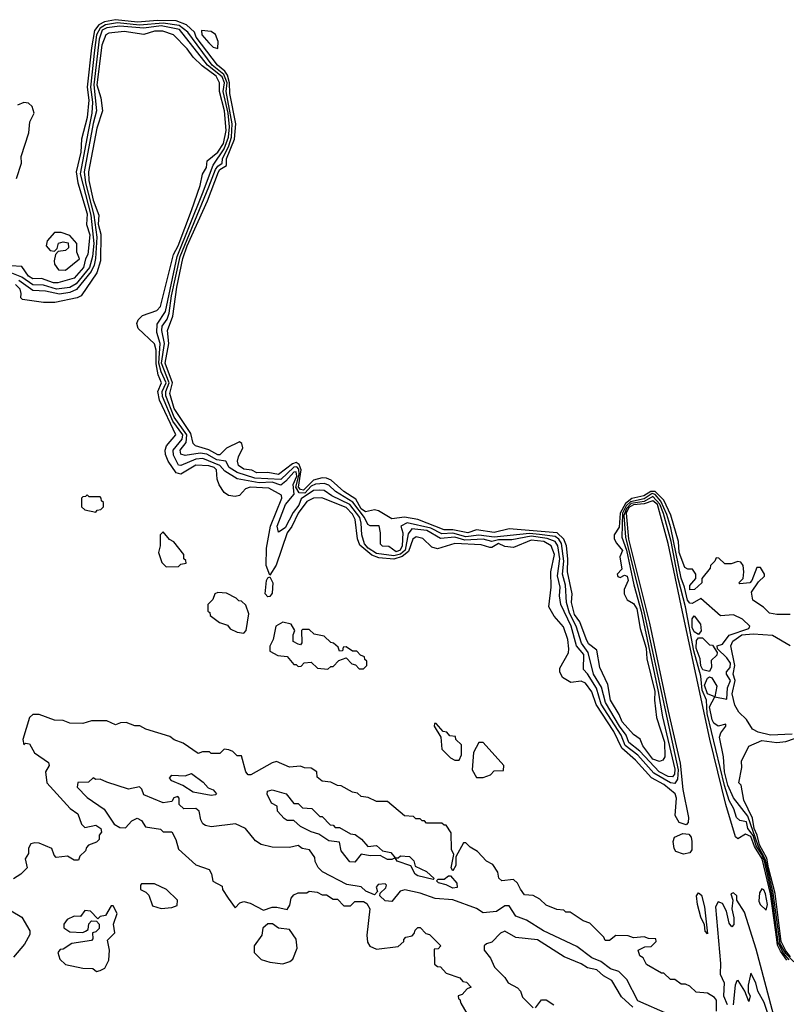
# Model space of a CAD drawing. Extents: x 2737310 to 2869991, y 870230 to 1012730.
# Tile 421 of 479: x 2779055 to 2782578, y 980487 to 985015. Entities that reach past the tile are written whole.
import ezdxf

# ---------------------------------------------------------------- set-up
doc = ezdxf.new("R2010")
doc.units = 0

msp = doc.modelspace()

# ---------------------------------------------------------------- linework, layer by layer
at = {"layer": '0CON02XD'}
for points in [[(2781798, 982608), (2781825.7, 982574.3), (2781813.3, 982545), (2781821.7, 982488.3), (2781800, 982465), (2781803.6, 982453.6), (2781815, 982450), (2781835, 982460), (2781846.2, 982455), (2781851.2, 982435), (2781833.3, 982395), (2781833.3, 982375), (2781847, 982347), (2781875, 982330), (2781890.8, 982305), (2781906.9, 982215), (2781934.3, 982125), (2781937.1, 982075), (2781974.3, 981925), (2781972, 981885), (2781982, 981805), (2782017.7, 981692.3), (2782020, 981625), (2782010, 981610), (2781995, 981602.5), (2781965, 981614), (2781918.8, 981675), (2781906.2, 981706.2), (2781875, 981726.7), (2781824.2, 981785), (2781810, 981820), (2781770, 981885), (2781757.3, 981957.3), (2781721.2, 982035), (2781706.7, 982115), (2781668.8, 982145), (2781657.9, 982167.9), (2781629.2, 982245), (2781605, 982280), (2781591.4, 982335), (2781594.3, 982375), (2781571.9, 982475), (2781574.5, 982535), (2781567.8, 982595), (2781556.1, 982626.1), (2781525, 982654.4), (2781305, 982672.9), (2781235, 982655.8), (2781155, 982668.1), (2781114.5, 982654.5), (2781045, 982668.2), (2781005, 982668.5), (2780885, 982715.7), (2780822.7, 982727.3), (2780765, 982718.8), (2780703.6, 982756.4), (2780685, 982760), (2780645, 982751.4), (2780625, 982765.8), (2780599.5, 982809.5), (2780544, 982845), (2780486.8, 982896.8), (2780465, 982906), (2780445, 982907.5), (2780405, 982897.1), (2780358.7, 982851.3), (2780345, 982853.6), (2780336.5, 982865), (2780349.1, 982945), (2780339.1, 982969.1), (2780325, 982978.1), (2780308.3, 982971.7), (2780245, 982922.9), (2780195, 982932), (2780145, 982931.2), (2780122.3, 982942.3), (2780085, 982948), (2780060, 982965), (2780056.2, 982985), (2780061.2, 983005), (2780081.2, 983045), (2780076.2, 983065), (2780065, 983073.3), (2780005, 983044.4), (2779975, 983012.9), (2779965, 983013.1), (2779925, 983037.1), (2779862.5, 983055), (2779852, 983065), (2779840.9, 983110.9), (2779765, 983226.7), (2779745.7, 983295), (2779757.3, 983345), (2779723.5, 983435), (2779740.5, 983525), (2779734.3, 983585.7), (2779758.8, 983651.2), (2779777.5, 983785), (2779805, 983916.7), (2779825.5, 983975), (2779918.8, 984181.2), (2779968.9, 984315), (2779975, 984325.6), (2780005.4, 984344.6), (2780005.6, 984375), (2780041.8, 984465), (2780048.5, 984535), (2780020.8, 984675), (2780019.6, 984725), (2780009.4, 984759.4), (2779997.7, 984777.7), (2779964.3, 984805), (2779866.7, 984935), (2779858, 984958), (2779821.2, 984991.2), (2779775, 985009.1), (2779689.1, 985010.9), (2779596.7, 985003.3), (2779495.4, 985014.6), (2779445, 985004.6), (2779419.5, 984990.5), (2779399.5, 984965), (2779385.3, 984884.7), (2779365.4, 984705), (2779373.3, 984645), (2779365.5, 984565), (2779339.2, 984465), (2779336.5, 984405), (2779315.5, 984315), (2779321.9, 984265), (2779365, 984122.5), (2779362.7, 984072.7), (2779377.8, 984025), (2779368.8, 983935), (2779357.5, 983915), (2779348.8, 983875), (2779305, 983826.7), (2779230, 983805), (2779210, 983805), (2779155, 983824), (2779115, 983822.5), (2779096.2, 983835), (2779065, 983880), (2779015, 983883.3)], [(2782612.4, 980682.4), (2782575, 980720.3), (2782550, 980765), (2782517.8, 980997.8), (2782481.9, 981151.8), (2782447.8, 981215), (2782401.6, 981351.6), (2782335, 981436.7), (2782309.5, 981495), (2782294.6, 981555), (2782289.2, 981625), (2782271.2, 981715), (2782277.5, 981735), (2782300, 981765), (2782300, 981775), (2782265, 981766.2), (2782245, 981780), (2782236.7, 981795), (2782225.5, 981854.5), (2782250, 981900), (2782215, 981914.3), (2782201.5, 981955), (2782215, 981986.7), (2782225, 981992.5), (2782235, 981987.5), (2782259.3, 981949.3), (2782250, 981900), (2782305, 981890), (2782307.5, 981942.5), (2782321.2, 981975), (2782303.3, 982005), (2782303.3, 982015), (2782319.2, 982035), (2782322, 982055), (2782305, 982080), (2782261.7, 982121.7), (2782260, 982135), (2782285, 982142.5), (2782316, 982184), (2782405.8, 982214.2), (2782410, 982225), (2782377.3, 982257.3), (2782335, 982277.5), (2782275, 982273.3), (2782185, 982352.5), (2782145, 982330), (2782135, 982331.2), (2782123.5, 982345), (2782110.4, 982405), (2782095, 982446.7), (2782047.1, 982677.1), (2782028.7, 982738.7), (2782000.8, 982800.8), (2781975, 982830.8), (2781962, 982835), (2781925, 982810.6), (2781862, 982798), (2781841.7, 982778.3), (2781824.8, 982745), (2781821.9, 982635), (2781843.9, 982575), (2781877.3, 982415), (2781910.7, 982295), (2781989.7, 981925), (2782008.5, 981808.5), (2782065, 981567.5), (2782064.4, 981545.6), (2782055, 981532.5), (2782035, 981534.4), (2781994.2, 981555), (2781905, 981651.4), (2781855, 981691.2), (2781841.9, 981725), (2781811.5, 981765), (2781746.9, 981875), (2781728.6, 981945), (2781691.9, 982005), (2781666.9, 982105), (2781637.4, 982147.4), (2781611.9, 982225), (2781581.5, 982285), (2781567.8, 982335), (2781563.4, 982413.4), (2781548.9, 982465), (2781556.2, 982525), (2781545.3, 982605.3), (2781533.1, 982625), (2781515, 982638.5), (2781443.2, 982646.8), (2781397.9, 982652.1), (2781235, 982634.5), (2781165, 982644.4), (2781105, 982636.2), (2781045, 982653.2), (2780995, 982650.5), (2780945, 982676.9), (2780835, 982700.8), (2780806.7, 982685), (2780815.6, 982655), (2780812.9, 982595), (2780803.8, 982575), (2780785, 982567.5), (2780751.7, 982591.7), (2780723, 982593), (2780713, 982603), (2780713.3, 982655), (2780706.4, 982686.4), (2780665, 982686.7), (2780655, 982692.5), (2780639.4, 982725), (2780586.5, 982796.5), (2780506, 982845), (2780475, 982874.3), (2780455, 982881.9), (2780415, 982878.1), (2780395, 982868.9), (2780365, 982836.9), (2780338.8, 982838.8), (2780324.2, 982865), (2780338.7, 982925), (2780337.3, 982947.3), (2780328.1, 982958.1), (2780315, 982956.4), (2780255, 982900.6), (2780136.2, 982906.2), (2780055, 982931.9), (2780018, 982955), (2780002.5, 982985), (2779960.9, 982990.9), (2779915, 983016.7), (2779885, 983020.6), (2779815, 983011.2), (2779796.1, 983016.1), (2779792.5, 983035), (2779819.8, 983070.2), (2779823.6, 983105), (2779765, 983187.5), (2779726.4, 983285), (2779727.3, 983305), (2779742, 983345), (2779707.3, 983435), (2779720.9, 983525), (2779708.1, 983585), (2779709.4, 983605), (2779732.8, 983637.2), (2779742.7, 983665), (2779753.1, 983745), (2779792.7, 983925), (2779925, 984246), (2779955, 984325.8), (2779965, 984341.4), (2779985.7, 984355), (2779986.5, 984375), (2780016.2, 984435), (2780028.7, 984475), (2780031.8, 984535), (2780004.7, 984685), (2780007.9, 984725), (2779992.9, 984762.9), (2779940, 984805), (2779827.3, 984957.3), (2779788.5, 984988.5), (2779715, 984998.2), (2779605, 984990), (2779505, 984999.6), (2779449.6, 984990.4), (2779424.3, 984975.7), (2779408.9, 984945), (2779398.9, 984875), (2779380.4, 984705), (2779389.6, 984635), (2779387.3, 984585), (2779369.8, 984499.8), (2779333.8, 984305), (2779382.5, 984115), (2779395.3, 983985), (2779390, 983925), (2779375.5, 983875), (2779315, 983800), (2779285, 983783.1), (2779225, 983775.6), (2779165, 983794.4), (2779115, 983795.6), (2779065, 983830.6), (2779019.4, 983849.4)], [(2779712.3, 984962.3), (2779675, 984962), (2779625, 984946.2), (2779535, 984960), (2779465, 984953.3), (2779451.2, 984945), (2779433.1, 984896.9), (2779410.4, 984715), (2779427.5, 984655), (2779436, 984595), (2779409.4, 984515), (2779371.5, 984315), (2779373.6, 984275), (2779392.1, 984185), (2779419.2, 984115), (2779415.8, 984075), (2779428.3, 984028.3), (2779426, 983905), (2779410, 983850), (2779337.5, 983745), (2779320, 983735), (2779216.1, 983713.9), (2779165, 983713.8), (2779068.3, 983728.3), (2779060, 983735), (2779062.5, 983755), (2779056.7, 983775), (2779036.5, 983796.5)], [(2782590.6, 980690.6), (2782564.1, 980724.1), (2782541.2, 980771.2), (2782511.3, 980995), (2782477.1, 981145), (2782464.9, 981174.9), (2782439.8, 981215), (2782425, 981263.6), (2782400.8, 981295), (2782395, 981326.2), (2782365, 981332.5), (2782348.8, 981345), (2782336, 981385), (2782314.6, 981424.6), (2782293.5, 981493.5), (2782214.2, 981824.2), (2782210.5, 981885), (2782191.7, 981931.7), (2782184.5, 981995), (2782152.2, 982112.2), (2782114.6, 982315), (2782081.3, 982445), (2782048.7, 982615), (2782013.8, 982743.8), (2781997.4, 982787.4), (2781965, 982821.8), (2781925, 982799.5), (2781865, 982790), (2781842.9, 982767.1), (2781831.9, 982735), (2781838.2, 982635), (2781925.3, 982285.3), (2782080.4, 981565), (2782078.2, 981521.8), (2782065, 981502), (2782045, 981504.4), (2781969.1, 981549.1), (2781895, 981632.9), (2781836.9, 981676.9), (2781818.9, 981725), (2781727, 981867), (2781705, 981941.2), (2781665, 982006.2), (2781646.1, 982026.1), (2781647.8, 982095), (2781614.2, 982135), (2781588.9, 982225), (2781542, 982325), (2781536, 982365), (2781538.6, 982405), (2781526.8, 982456.8), (2781537.5, 982535), (2781527.8, 982595), (2781515.7, 982615), (2781479.4, 982629.4), (2781405, 982639.3), (2781316.6, 982623.4), (2781255, 982623.1), (2781225, 982614.4), (2781185.4, 982625.4), (2781101.2, 982621.2), (2781055.3, 982635.3), (2780988.3, 982628.3), (2780926.7, 982665), (2780857, 982673), (2780839.7, 982650.3), (2780826.4, 982575), (2780805, 982556.2), (2780775, 982549.6), (2780695, 982560), (2780656.9, 982585), (2780640, 982605), (2780627.1, 982645), (2780625, 982700), (2780617.5, 982725), (2780572.9, 982785), (2780488.8, 982825), (2780455, 982850), (2780435, 982851.4), (2780405, 982850), (2780349.1, 982810.9), (2780338, 982782), (2780312.4, 982747.6), (2780275, 982677.5), (2780245, 982657.5), (2780238.6, 982685), (2780276.9, 982785), (2780316.8, 982833.2), (2780312.6, 982877.4), (2780328.1, 982915), (2780325, 982936), (2780315, 982934.3), (2780278.3, 982891.7), (2780255, 982874.2), (2780215, 982888.5), (2780155, 982884.5), (2780055, 982903.8), (2779998.3, 982938.3), (2779974.6, 982964.6), (2779896.6, 982996.6), (2779865, 982993.1), (2779795, 982964), (2779785, 982966.2), (2779761.3, 983011.3), (2779760, 983035), (2779801.4, 983085), (2779805.5, 983105), (2779758.8, 983168.8), (2779711.5, 983281.5), (2779710.4, 983305), (2779727.7, 983345), (2779705.3, 983395.3), (2779695.3, 983435), (2779701.1, 983525), (2779685.6, 983575.6), (2779686.9, 983615), (2779725, 983673.3), (2779778.5, 983925), (2779895.7, 984215.7), (2779944.6, 984345.4), (2779995, 984421.4), (2780015.3, 984475), (2780018.8, 984521.2), (2780012.7, 984585), (2779990.8, 984685), (2779996.5, 984725), (2779985, 984751.9), (2779918.5, 984805), (2779788.8, 984968.8), (2779705.9, 984985.9), (2779625, 984976.2), (2779515, 984985.4), (2779455, 984977.7), (2779434.3, 984965.7), (2779420.4, 984925), (2779395.4, 984715), (2779407.8, 984595), (2779393.3, 984536.7), (2779351.8, 984315), (2779357.3, 984265), (2779396.4, 984115), (2779409.6, 984015), (2779403.9, 983916.1), (2779397.5, 983885), (2779383.4, 983856.6), (2779316.3, 983773.7), (2779285, 983759.4), (2779237.9, 983752.1), (2779174.2, 983765.8), (2779115, 983769.2), (2779052, 983815)], [(2782580.1, 980690.1), (2782551.1, 980731.1), (2782538, 980758), (2782533.6, 980785), (2782504.8, 980995), (2782466.3, 981155), (2782432.3, 981212.3), (2782415, 981258.2), (2782390.6, 981269.4), (2782355, 981247.5), (2782345, 981257.5), (2782300, 981405), (2782226.1, 981706.1), (2782101.5, 982291.5), (2782035.3, 982605.3), (2781985.4, 982785), (2781965, 982802.2), (2781925, 982788.2), (2781875, 982784), (2781855, 982771.3), (2781842, 982745), (2781853.4, 982625), (2781949.5, 982239.5), (2782035.6, 981834.4), (2782090.4, 981595), (2782102, 981475), (2782128.9, 981345), (2782127.1, 981322.9), (2782118.3, 981311.7), (2782085, 981322.9), (2782067.3, 981355), (2782073.8, 981435), (2782066.7, 981455), (2782015, 981497.1), (2781958.9, 981528.9), (2781885, 981610), (2781821.9, 981665), (2781785, 981741.2), (2781704.3, 981865), (2781685, 981923.3), (2781655, 981963.3), (2781635, 981973.3), (2781587, 981967), (2781549.3, 981989.3), (2781537.5, 982015), (2781537, 982033), (2781577, 982103), (2781578.8, 982121.2), (2781573.3, 982165), (2781553.3, 982223.3), (2781511.7, 982271.7), (2781486.7, 982315), (2781498, 982405), (2781496, 982475), (2781512.5, 982555), (2781498, 982595), (2781463.3, 982615), (2781405, 982621.4), (2781325, 982586.7), (2781285, 982592), (2781255, 982605.5), (2781225, 982587.5), (2781215, 982587.5), (2781175, 982600), (2781055, 982606), (2780975, 982581.2), (2780949.3, 982589.3), (2780908.3, 982628.3), (2780876.4, 982636.4), (2780862, 982625), (2780841.3, 982568.7), (2780813.3, 982546.7), (2780775, 982533.8), (2780705, 982540.4), (2780672.8, 982552.8), (2780618.5, 982598.5), (2780606.8, 982626.8), (2780596.4, 982716.4), (2780585, 982740), (2780555, 982772), (2780444.1, 982815.9), (2780405, 982814), (2780375, 982798.8), (2780334.3, 982745), (2780305.8, 982684.2), (2780284.2, 982655), (2780233.2, 982506.8), (2780205, 982460), (2780188, 982505), (2780190, 982585), (2780208, 982685), (2780260, 982815), (2780258.8, 982828.8), (2780200, 982860), (2780115, 982864.3), (2780092.1, 982857.9), (2780065, 982826.7), (2780045, 982821.2), (2780015, 982826.7), (2779995, 982840), (2779971.2, 982875), (2779962.3, 982902.3), (2779959.2, 982945), (2779948.8, 982955), (2779925, 982962.5), (2779865, 982965.7), (2779795.9, 982924.1), (2779775, 982930), (2779738, 982985), (2779726, 983015), (2779723.8, 983035), (2779730, 983055), (2779772.5, 983105), (2779697.5, 983265), (2779690, 983305), (2779707.1, 983345), (2779690.9, 983380.9), (2779681.8, 983431.8), (2779682.2, 983495), (2779675, 983523.3), (2779600, 983595), (2779593, 983617), (2779600, 983635), (2779620, 983655), (2779685, 983676.7), (2779702, 983695), (2779761.9, 983935), (2779783.1, 983975), (2779845, 984136.7), (2779885, 984252.5), (2779895.9, 984304.1), (2779913.3, 984335), (2779916.7, 984365), (2779965, 984405.8), (2779991.8, 984445), (2780004.6, 984505), (2779996.9, 984595), (2779973.1, 984685), (2779973.3, 984725), (2779957.5, 984755), (2779893, 984803), (2779852, 984842), (2779825, 984880), (2779762.5, 984945), (2779712.3, 984962.3)], [(2779965, 984882.5), (2779968, 984915), (2779955, 984946.2), (2779935, 984960), (2779890, 984965), (2779892.5, 984945), (2779925, 984907.5), (2779945, 984887.5), (2779965, 984882.5)], [(2779040.8, 984285), (2779063.8, 984355), (2779062.5, 984385), (2779098, 984495), (2779102.5, 984545), (2779122.5, 984585), (2779112.5, 984615), (2779095, 984630), (2779075, 984633.3), (2779045, 984621.2)], [(2779265, 983862.5), (2779330, 983915), (2779317.5, 983945), (2779317.5, 983985), (2779285, 984022.5), (2779246.1, 984036.1), (2779215, 984036.7), (2779181.7, 983998.3), (2779177.5, 983975), (2779195, 983952.5), (2779215, 983950), (2779227.5, 983962.5), (2779233.3, 983986.7), (2779255, 983992.5), (2779278.3, 983988.3), (2779280, 983965), (2779265, 983952.5), (2779231.7, 983948.3), (2779220, 983935), (2779213.3, 983905), (2779215, 983890), (2779233.6, 983863.6), (2779265, 983862.5)], [(2782595, 982280), (2782535, 982278.8), (2782500, 982285), (2782473, 982313), (2782423.3, 982345), (2782418.3, 982381.7), (2782450.7, 982429.3), (2782477.5, 982455), (2782477.5, 982465), (2782460, 982495), (2782442.5, 982495), (2782420, 982435), (2782410, 982425), (2782365, 982420), (2782360, 982425), (2782380, 982445), (2782382.5, 982475), (2782380, 982505), (2782369.3, 982519.3), (2782355, 982522.5), (2782325, 982512.5), (2782295, 982512.5), (2782268.3, 982538.3), (2782255, 982540), (2782250, 982525), (2782230, 982505), (2782228.3, 982491.7), (2782190, 982445), (2782190, 982425), (2782155.7, 982394.3), (2782135, 982393.3), (2782135, 982412.5), (2782162.5, 982445), (2782162.5, 982465), (2782147, 982487), (2782125, 982487.5), (2782111.2, 982495), (2782086.1, 982563.9), (2782081.9, 982615), (2782046.6, 982736.6), (2782014.7, 982804.7), (2781975.3, 982845.3), (2781955, 982845.4), (2781923.8, 982825), (2781867.5, 982812.5), (2781839.7, 982790.3), (2781814.6, 982745), (2781809.8, 982680.2), (2781786.7, 982645), (2781786.7, 982626.7), (2781798, 982608)], [(2779405, 982750), (2779411.7, 982758.3), (2779428.3, 982761.7), (2779440, 982775), (2779440, 982795), (2779431.7, 982801.7), (2779430, 982815), (2779425, 982820), (2779375, 982820), (2779365, 982830), (2779358.3, 982821.7), (2779345, 982820), (2779340, 982815), (2779340, 982775), (2779355, 982760), (2779405, 982750)], [(2779728.3, 982498.3), (2779785, 982500), (2779795, 982510), (2779820, 982515), (2779818.3, 982528.3), (2779810, 982535), (2779810, 982555), (2779763, 982613), (2779743.6, 982623.6), (2779715, 982660), (2779700, 982645), (2779700, 982595), (2779693.3, 982565), (2779708.3, 982518.3), (2779728.3, 982498.3)], [(2780195, 982360), (2780183.1, 982375), (2780189.2, 982435), (2780195, 982447.5), (2780205, 982452.5), (2780218.9, 982425), (2780215, 982377.5), (2780205, 982362.5), (2780195, 982360)], [(2780085, 982193.3), (2780096.2, 982205), (2780108.3, 982281.7), (2780095, 982322.5), (2780075, 982340), (2780061.7, 982341.7), (2780050, 982355), (2780005, 982377.5), (2779965, 982380), (2779952.5, 982375), (2779942.5, 982347.5), (2779920, 982325), (2779920, 982295), (2779928.3, 982288.3), (2779930, 982275), (2779973, 982243), (2780010, 982230), (2780023, 982213), (2780055, 982197.5), (2780085, 982193.3)], [(2782175, 982187.5), (2782155, 982198.8), (2782145, 982220), (2782145, 982260), (2782155, 982272.5), (2782184.2, 982234.2), (2782186.4, 982203.6), (2782175, 982187.5)], [(2780471.7, 982028.3), (2780485, 982040), (2780495, 982040), (2780521.7, 982068.3), (2780555, 982080), (2780581.7, 982051.7), (2780598.3, 982048.3), (2780615, 982030), (2780635, 982030), (2780650, 982045), (2780650, 982065), (2780641.7, 982071.7), (2780640, 982085), (2780621.7, 982091.7), (2780605, 982110), (2780585, 982110), (2780555, 982130), (2780541.7, 982128.3), (2780538.3, 982111.7), (2780525, 982110), (2780518.3, 982128.3), (2780497, 982147), (2780485, 982150), (2780455, 982180), (2780408.3, 982188.3), (2780385, 982210), (2780355, 982210), (2780350, 982205), (2780351.7, 982148.3), (2780345, 982140), (2780335, 982142.5), (2780312.5, 982155), (2780312.5, 982185), (2780320, 982205), (2780302.5, 982235), (2780265, 982243.3), (2780232, 982225), (2780219.2, 982165), (2780203.9, 982133.9), (2780205, 982110), (2780240.7, 982090.7), (2780285, 982086.7), (2780315, 982050), (2780325, 982050), (2780335, 982040), (2780348.3, 982041.7), (2780363, 982057), (2780395, 982060), (2780423, 982033), (2780471.7, 982028.3)], [(2782225, 982017.5), (2782195, 982024.2), (2782185, 982043.3), (2782181.9, 982075), (2782163.3, 982125), (2782165, 982160), (2782175, 982172.5), (2782192.5, 982172.5), (2782225, 982140), (2782238.3, 982138.3), (2782260, 982105), (2782258.3, 982091.7), (2782233, 982067), (2782233.6, 982036.4), (2782225, 982017.5)], [(2782605, 981728.6), (2782505, 981723.8), (2782448, 981738), (2782422.3, 981752.3), (2782395, 981796), (2782360.2, 981830.2), (2782341.7, 981861.7), (2782329.1, 981915), (2782342.1, 981975), (2782334.4, 982005), (2782341.2, 982045), (2782322.9, 982135), (2782332.8, 982157.2), (2782374, 982185), (2782425, 982190), (2782515, 982184), (2782595, 982136.2)], [(2781356.7, 981016.7), (2781343, 981043), (2781325, 981060), (2781270, 981055), (2781257.5, 981067.5), (2781252.5, 981095), (2781229.3, 981129.3), (2781200, 981145), (2781159.3, 981189.3), (2781125, 981210), (2781105, 981230), (2781095, 981230), (2781060, 981165), (2781060, 981125), (2781045, 981100), (2781037.5, 981115), (2781050, 981175), (2781039.3, 981199.3), (2781037.5, 981275), (2781015, 981310), (2781005, 981310), (2780995, 981320), (2780925, 981320), (2780915, 981330), (2780905, 981330), (2780895, 981340), (2780875, 981340), (2780865, 981350), (2780823, 981353), (2780745, 981420), (2780695, 981420), (2780657, 981437), (2780625, 981442.5), (2780607, 981457), (2780585, 981462.5), (2780531.7, 981491.7), (2780515, 981492.5), (2780485, 981507.5), (2780445, 981512.5), (2780421.7, 981531.7), (2780420, 981555), (2780395, 981572.5), (2780363.6, 981573.6), (2780345, 981582.5), (2780295, 981577.5), (2780235, 981602.5), (2780215, 981597.5), (2780117.7, 981542.3), (2780105, 981541.2), (2780093.8, 981555), (2780075, 981630), (2780055, 981630), (2780035, 981650), (2780017, 981657), (2779995, 981660), (2779975, 981640), (2779935, 981640), (2779927.5, 981647.5), (2779895, 981647.5), (2779875, 981640), (2779807, 981687), (2779765, 981702.5), (2779745, 981717.5), (2779635, 981752.5), (2779607, 981767), (2779585, 981767.5), (2779545, 981782.5), (2779518.3, 981781.7), (2779495, 981772.5), (2779455, 981790), (2779385, 981790), (2779345, 981777.5), (2779285, 981780), (2779255, 981792.5), (2779215, 981793.3), (2779145, 981820), (2779115, 981820), (2779100, 981805), (2779070, 981705), (2779075, 981680), (2779082.5, 981687.5), (2779100, 981685), (2779123.6, 981643.6), (2779188.3, 981598.3), (2779190, 981585), (2779173.3, 981555), (2779180, 981505), (2779287, 981387), (2779323, 981363), (2779340, 981315), (2779355, 981300), (2779405, 981310), (2779427.5, 981295), (2779431.7, 981278.3), (2779420, 981265), (2779420, 981245), (2779408.3, 981231.7), (2779371.7, 981218.3), (2779361.7, 981208.3), (2779358.3, 981191.7), (2779331.7, 981168.3), (2779325, 981150), (2779305, 981150), (2779275, 981167.5), (2779222.5, 981162.5), (2779213, 981173), (2779203.6, 981203.6), (2779145, 981228), (2779125, 981230), (2779106, 981224), (2779096.2, 981205), (2779095, 981180), (2779080, 981155), (2779090, 981115), (2779060, 981085), (2779027, 981063)], [(2781075, 981610), (2781085.9, 981634.1), (2781085, 981680), (2781060, 981705), (2781058.3, 981718.3), (2781031.7, 981721.7), (2781018.3, 981738.3), (2781001.7, 981741.7), (2780968.3, 981778.3), (2780961.7, 981778.3), (2780960, 981765), (2780990, 981715), (2780995, 981660), (2781035, 981620), (2781055, 981610), (2781075, 981610)], [(2782596.9, 980705), (2782575, 980733.2), (2782554.8, 980775), (2782526.4, 980996.4), (2782496.7, 981115), (2782488.4, 981158.4), (2782455, 981219.4), (2782444.4, 981264.4), (2782429.6, 981295), (2782422.1, 981342.1), (2782382.9, 981425), (2782370, 981495), (2782360, 981505), (2782373.3, 981575), (2782372.5, 981605), (2782405.9, 981674.1), (2782465, 981700), (2782535, 981690), (2782575, 981696), (2782615, 981708.8)], [(2781185, 981530), (2781218.3, 981541.7), (2781235, 981560), (2781278.3, 981561.7), (2781280, 981585), (2781185, 981690), (2781165, 981690), (2781140, 981645), (2781133.8, 981565), (2781155, 981530), (2781185, 981530)], [(2782035, 980442), (2781895, 980503.3), (2781845, 980600), (2781808.3, 980638.3), (2781770.5, 980650.5), (2781725, 980683.3), (2781685, 980700), (2781615, 980752.5), (2781462.5, 980825), (2781383.6, 980873.6), (2781335, 980892.5), (2781305, 980940), (2781285, 980940), (2781246.4, 980913.6), (2781185, 980907.5), (2781155, 980926.7), (2781045, 980966.7), (2780965, 980972.5), (2780895, 980997.5), (2780825, 981013.3), (2780803.6, 981006.4), (2780765, 980960), (2780735, 980962.5), (2780710, 980985), (2780711.7, 980998.3), (2780737, 981023), (2780740, 981035), (2780735, 981040), (2780701.7, 981038.3), (2780692.5, 981025), (2780700, 981005), (2780685, 980990), (2780646.4, 981006.4), (2780625, 981027.5), (2780558.3, 981038.3), (2780446, 981096), (2780426.4, 981116.4), (2780413, 981143), (2780411.7, 981161.7), (2780387, 981197), (2780353, 981203), (2780335, 981217.5), (2780295, 981207.5), (2780215, 981210), (2780165, 981221.2), (2780138.3, 981238.3), (2780092.5, 981295), (2780047, 981317), (2779935, 981303.3), (2779909.3, 981309.3), (2779897, 981317), (2779887.5, 981335), (2779880, 981375), (2779865, 981387.5), (2779810, 981385), (2779787.5, 981405), (2779787.5, 981435), (2779781.7, 981441.7), (2779763.6, 981436.4), (2779755, 981420), (2779715, 981412.5), (2779625, 981450), (2779616.1, 981476.1), (2779606, 981486), (2779555, 981476.7), (2779455, 981507.5), (2779425, 981522.5), (2779405, 981520), (2779392.5, 981527.5), (2779371.7, 981508.3), (2779323, 981507), (2779320, 981485), (2779365, 981437.5), (2779443.9, 981383.9), (2779490, 981315), (2779515, 981300), (2779541.7, 981298.3), (2779570, 981330), (2779595, 981343.3), (2779615, 981332.5), (2779633, 981303), (2779701.7, 981291.7), (2779715, 981280), (2779755, 981280), (2779772.5, 981245), (2779785, 981200), (2779865, 981127.5), (2779926.4, 981106.4), (2779937, 981087), (2779943, 981053), (2779985, 981030), (2779987.5, 981015), (2780013.8, 980975), (2780045, 980930), (2780067, 980953), (2780085, 980960), (2780115, 980952.5), (2780175, 980920), (2780215, 980933.3), (2780236.1, 980933.9), (2780285, 980922.5), (2780297, 980943), (2780302.5, 980975), (2780315, 980990), (2780335, 981000), (2780375, 981000), (2780385, 981007.5), (2780421.7, 981001.7), (2780445, 980990), (2780465, 980990), (2780495, 980970), (2780515, 980970), (2780545, 980940), (2780575, 980940), (2780595, 980960), (2780635, 980960), (2780650, 980950), (2780663.8, 980925), (2780650, 980805), (2780653, 980773), (2780663.6, 980753.6), (2780695, 980740), (2780795, 980752.5), (2780820, 980775), (2780820, 980785), (2780830, 980795), (2780858.3, 980801.7), (2780868.3, 980811.7), (2780871.7, 980828.3), (2780885, 980840), (2780895, 980840), (2780921.7, 980811.7), (2780938.3, 980808.3), (2780990, 980755), (2780978.3, 980741.7), (2780960, 980740), (2780961.7, 980671.7), (2780975, 980660), (2780988.3, 980658.3), (2781015, 980630), (2781078.3, 980608.3), (2781091.7, 980591.7), (2781108.3, 980588.3), (2781130, 980565), (2781111.7, 980558.3), (2781088.3, 980531.7), (2781070, 980525), (2781071.7, 980511.7), (2781078.3, 980508.3), (2781081.7, 980491.7), (2781110, 980445)], [(2779935, 981447.5), (2779852.5, 981462.5), (2779805, 981493.3), (2779753.9, 981513.9), (2779743, 981527), (2779755, 981540), (2779815, 981537.5), (2779845, 981547.5), (2779897.7, 981507.7), (2779921.7, 981481.7), (2779945, 981472.5), (2779960, 981455), (2779955, 981450), (2779935, 981447.5)], [(2780955, 981060), (2780885, 981077.5), (2780872.5, 981085), (2780853, 981123), (2780790, 981145), (2780780, 981160), (2780765, 981152.5), (2780745, 981152.5), (2780711.7, 981171.7), (2780665, 981170), (2780625, 981177.5), (2780595, 981140), (2780571.7, 981141.7), (2780533, 981193), (2780525, 981232.5), (2780475, 981238.8), (2780429.5, 981269.5), (2780395, 981279.2), (2780345, 981303.8), (2780315, 981332.5), (2780285, 981332.5), (2780270.7, 981340.7), (2780240, 981375), (2780238.3, 981398.3), (2780211.7, 981411.7), (2780193, 981453), (2780193.8, 981466.2), (2780215, 981472.5), (2780280, 981455), (2780315, 981410), (2780335, 981410), (2780355, 981390), (2780397, 981387), (2780435, 981350), (2780445, 981350), (2780481.7, 981311.7), (2780495, 981310), (2780505, 981300), (2780525, 981300), (2780575, 981270), (2780597, 981267), (2780626.4, 981246.4), (2780655, 981212.5), (2780695, 981217.5), (2780721.7, 981191.7), (2780760, 981185), (2780780, 981160), (2780795, 981160), (2780805, 981170), (2780847, 981167), (2780867, 981147), (2780871.7, 981121.7), (2780925, 981097.5), (2780960, 981065), (2780955, 981060)], [(2782105, 981177.5), (2782070, 981190), (2782062.5, 981202.5), (2782058.2, 981235), (2782064.6, 981255.4), (2782102.3, 981272.3), (2782129.7, 981269.7), (2782140.6, 981255), (2782144.4, 981235), (2782143, 981197), (2782135, 981183.3), (2782105, 981177.5)], [(2781045, 981020), (2781015, 981036.7), (2780980, 981045), (2780970, 981055), (2780978.3, 981061.7), (2781005, 981062.5), (2781025, 981077.5), (2781035, 981077.5), (2781063.6, 981043.6), (2781065, 981023.3), (2781045, 981020)], [(2779705, 980927.5), (2779755, 980932.5), (2779778.3, 980941.7), (2779780, 980965), (2779730, 981015), (2779675, 981040), (2779615, 981040), (2779610, 981035), (2779610, 981015), (2779635, 981002.5), (2779648.3, 980988.3), (2779665, 980940), (2779705, 980927.5)], [(2782257.1, 980455), (2782256.7, 980505), (2782248.3, 980518.3), (2782215, 980537.5), (2782163, 980543), (2782135, 980570), (2782115, 980580), (2782095, 980580), (2782065, 980600), (2782045, 980600), (2782015, 980630), (2782005, 980630), (2781935, 980670), (2781920, 980700), (2781905, 980710), (2781897.5, 980735), (2781928.3, 980751.7), (2781957, 980753), (2781980, 980775), (2781978.3, 980788.3), (2781945, 980790), (2781925, 980797.5), (2781875, 980792.5), (2781851.7, 980801.7), (2781795, 980802.5), (2781765, 980780), (2781745, 980780), (2781740, 980795), (2781675, 980860), (2781645, 980870), (2781585, 980910), (2781565, 980910), (2781555, 980920), (2781523, 980923), (2781475, 980942.5), (2781445, 980970), (2781415, 980987.5), (2781375, 980990), (2781356.7, 981016.7)], [(2782215, 980811.2), (2782205, 980822.5), (2782201.7, 980851.7), (2782185, 980886.7), (2782169.6, 980945), (2782164.7, 980985), (2782175, 980999.4), (2782188.9, 980988.9), (2782201.5, 980935), (2782215, 980811.2)], [(2782553.1, 980313.1), (2782439.5, 980739.5), (2782385, 980910), (2782350, 980965), (2782350, 980985), (2782335, 981000), (2782323.3, 980995), (2782332.5, 980965), (2782327.5, 980925), (2782336.7, 980885), (2782336.4, 980853.6), (2782327, 980843), (2782315, 980860), (2782302.5, 980915), (2782285, 980950), (2782265, 980957.5), (2782252.5, 980935), (2782276, 980675), (2782273.8, 980625), (2782292.5, 980585), (2782290, 980525), (2782306.2, 980486.2)], [(2782485, 980920), (2782491.2, 980945), (2782482, 980995), (2782475, 981012.5), (2782465, 981017.5), (2782455, 981000), (2782451.7, 980961.7), (2782457.5, 980945), (2782485, 980920)], [(2779408.3, 980638.3), (2779425, 980642.5), (2779446.4, 980653.6), (2779465, 980690), (2779467.5, 980735), (2779458.3, 980781.7), (2779492.5, 980815), (2779486.7, 980855), (2779502.5, 980905), (2779485, 980940), (2779475, 980940), (2779450, 980895), (2779425, 980890), (2779415, 980880), (2779380, 980915), (2779355, 980917.5), (2779335, 980890), (2779305, 980892.5), (2779273.6, 980876.4), (2779257.5, 980855), (2779258.3, 980838.3), (2779285, 980820), (2779345, 980817.5), (2779357, 980823), (2779370, 980830), (2779373, 980857), (2779385, 980870), (2779408.3, 980868.3), (2779420, 980855), (2779420, 980835), (2779405, 980820), (2779390, 980815), (2779391.7, 980788.3), (2779385, 980780), (2779295, 980766.7), (2779255, 980740), (2779241.7, 980738.3), (2779230, 980725), (2779240, 980695), (2779265, 980670), (2779345, 980652.5), (2779391.7, 980651.7), (2779408.3, 980638.3)], [(2779016.2, 980916.2), (2779065, 980887.5), (2779102.5, 980825), (2779101.7, 980808.3), (2779077, 980763), (2779026.4, 980703.6)], [(2780265, 980673.3), (2780297, 980683), (2780310, 980695), (2780330, 980745), (2780325.9, 980785.9), (2780295, 980830), (2780245, 980837.5), (2780216.4, 980856.4), (2780195, 980857.5), (2780173, 980837), (2780167.5, 980805), (2780132.5, 980755), (2780132.5, 980725), (2780165, 980692.5), (2780205, 980680), (2780265, 980673.3)], [(2781873.1, 980473.1), (2781820.5, 980520.5), (2781775.7, 980595.7), (2781737.7, 980617.7), (2781707.5, 980645), (2781664.1, 980654.1), (2781635, 980673.3), (2781557.5, 980705), (2781435, 980783.3), (2781335, 980793.3), (2781285, 980822.5), (2781265, 980813.3), (2781225, 980772.5), (2781200, 980765), (2781190, 980755), (2781190, 980735), (2781218.3, 980698.3), (2781237, 980657), (2781285, 980610), (2781300, 980585), (2781343, 980563), (2781357, 980547), (2781365, 980520), (2781415, 980470)], [(2782548.8, 980278.8), (2782476.2, 980495), (2782446.4, 980546.4), (2782437.5, 980585), (2782415, 980630), (2782403.3, 980575), (2782402.5, 980542.5), (2782412.5, 980525), (2782405, 980500), (2782386.7, 980546.7), (2782356.4, 980596.4), (2782350, 980595), (2782342.5, 980575), (2782333.8, 980485)], [(2781425, 980470), (2781453, 980507), (2781475, 980507.5), (2781510, 980485)]]:
    msp.add_lwpolyline(points, dxfattribs=at)

doc.saveas('drawing.dxf')
